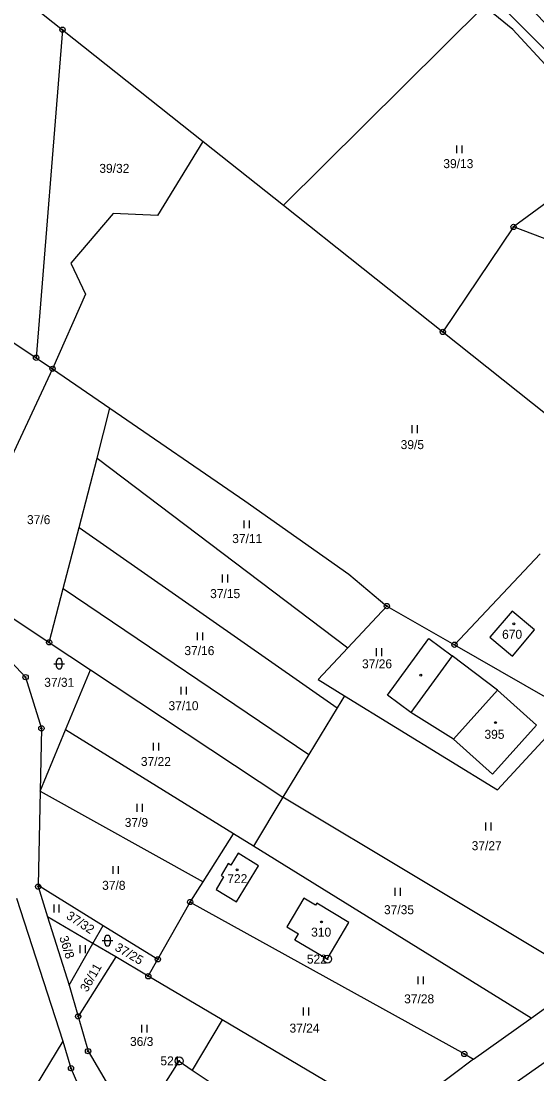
# Model space of a CAD drawing. Extents: x -445050 to -440454, y -1134563 to -1129741.
# Drawn here: x -442812.9 to -442715.2, y -1130870 to -1130670.5 of the extents above; entities that cross this region are included whole.
import ezdxf

# ---------------------------------------------------------------- set-up
doc = ezdxf.new("R2010")
doc.units = 0
for name, color, linetype in [('Vrstva 1', 7, 'Continuous'), ('Vrstva 17', 7, 'Continuous'), ('Vrstva 18', 7, 'Continuous'), ('Vrstva 19', 7, 'Continuous'), ('Vrstva 24', 7, 'Continuous'), ('Vrstva 25', 7, 'Continuous'), ('Vrstva 3', 7, 'Continuous'), ('Vrstva 30', 7, 'Continuous'), ('Vrstva 37', 7, 'Continuous'), ('Vrstva 4', 7, 'Continuous')]:
    doc.layers.add(name, color=color, linetype=linetype)

msp = doc.modelspace()

# ---------------------------------------------------------------- linework, layer by layer
at = {"layer": 'Vrstva 1'}
for p, q in [((-442805.03, -1130672.15), (-442810.04, -1130734.31)), ((-442805.03, -1130672.15), (-442778.37, -1130693.34)), ((-442810.04, -1130734.31), (-442806.91, -1130736.4)), ((-442719.84, -1130782.31), (-442724.05, -1130787.26)), ((-442715.62, -1130785.88), (-442719.84, -1130782.31)), ((-442719.8, -1130790.84), (-442715.62, -1130785.88)), ((-442724.05, -1130787.26), (-442719.8, -1130790.84)), ((-442708.53, -1130850.46), (-442763.26, -1130817.61)), ((-442771.74, -1130828.22), (-442773.12, -1130830.47)), ((-442767.88, -1130830.59), (-442771.74, -1130828.22)), ((-442773.65, -1130830.14), (-442774.97, -1130832.42)), ((-442773.12, -1130830.47), (-442773.65, -1130830.14)), ((-442772.05, -1130837.4), (-442767.88, -1130830.59)), ((-442774.97, -1130832.42), (-442774.5, -1130832.71)), ((-442774.5, -1130832.71), (-442775.95, -1130835.07)), ((-442775.95, -1130835.07), (-442772.05, -1130837.4)), ((-442716.25, -1130859.47), (-442705.91, -1130852.03))]:
    msp.add_line(p, q, dxfattribs=at)
for points in [[(-442822.81, -1130658.01), (-442805.03, -1130672.15)], [(-442725.17, -1130667.65), (-442763.17, -1130705.42)], [(-442719.7, -1130672.12), (-442725.17, -1130667.65)], [(-442719.7, -1130672.12), (-442699.07, -1130694.44)], [(-442786.98, -1130707.33), (-442778.37, -1130693.34)], [(-442778.37, -1130693.34), (-442763.17, -1130705.42)], [(-442699.07, -1130694.44), (-442719.59, -1130709.52)], [(-442795.44, -1130706.95), (-442803.47, -1130716.41)], [(-442786.98, -1130707.33), (-442795.44, -1130706.95)], [(-442763.17, -1130705.42), (-442732.98, -1130729.42)], [(-442719.59, -1130709.52), (-442732.98, -1130729.42)], [(-442695.31, -1130718.74), (-442719.59, -1130709.52)], [(-442803.47, -1130716.41), (-442800.64, -1130722.28)], [(-442800.64, -1130722.28), (-442806.91, -1130736.4)], [(-442824.73, -1130724.51), (-442810.04, -1130734.31)], [(-442732.98, -1130729.42), (-442713.2, -1130745.14)], [(-442806.91, -1130736.4), (-442825.57, -1130776.3)], [(-442806.91, -1130736.4), (-442796.04, -1130743.88)], [(-442798.49, -1130753.32), (-442796.04, -1130743.88)], [(-442796.04, -1130743.88), (-442770.5, -1130761.45)], [(-442801.9, -1130766.46), (-442798.49, -1130753.32)], [(-442798.49, -1130753.32), (-442750.96, -1130789.28)], [(-442770.5, -1130761.45), (-442750.82, -1130775.35)], [(-442804.9, -1130778.02), (-442801.9, -1130766.46)], [(-442801.9, -1130766.46), (-442753.02, -1130800.68)], [(-442714.55, -1130771.46), (-442730.78, -1130788.7)], [(-442825.57, -1130776.3), (-442807.56, -1130788.24)], [(-442750.82, -1130775.35), (-442743.58, -1130781.36)], [(-442807.56, -1130788.24), (-442804.9, -1130778.02)], [(-442804.9, -1130778.02), (-442758.36, -1130809.5)], [(-442812.02, -1130794.84), (-442823.52, -1130782.56)], [(-442750.96, -1130789.28), (-442743.58, -1130781.36)], [(-442743.58, -1130781.36), (-442730.78, -1130788.7)], [(-442807.56, -1130788.24), (-442799.72, -1130793.44)], [(-442743.48, -1130798.28), (-442735.64, -1130787.54)], [(-442735.64, -1130787.54), (-442731.2, -1130790.78)], [(-442730.78, -1130788.7), (-442708.87, -1130801.27)], [(-442756.57, -1130795.29), (-442750.96, -1130789.28)], [(-442722.61, -1130797.33), (-442731.2, -1130790.78)], [(-442804.45, -1130804.83), (-442799.72, -1130793.44)], [(-442799.72, -1130793.44), (-442763.26, -1130817.61)], [(-442812.02, -1130794.84), (-442809.03, -1130804.54)], [(-442756.57, -1130795.29), (-442751.61, -1130798.35)], [(-442751.61, -1130798.35), (-442753.02, -1130800.68)], [(-442751.61, -1130798.35), (-442722.63, -1130816.22)], [(-442739.04, -1130801.52), (-442743.48, -1130798.28)], [(-442715.24, -1130803.94), (-442722.61, -1130797.33)], [(-442753.02, -1130800.68), (-442758.36, -1130809.5)], [(-442730.96, -1130806.62), (-442739.04, -1130801.52)], [(-442809.03, -1130804.54), (-442809.27, -1130816.45)], [(-442723.6, -1130813.24), (-442715.24, -1130803.94)], [(-442809.27, -1130816.45), (-442804.45, -1130804.83)], [(-442772.61, -1130824.55), (-442804.45, -1130804.83)], [(-442730.96, -1130806.62), (-442723.6, -1130813.24)], [(-442722.63, -1130816.22), (-442713.44, -1130806.24)], [(-442758.36, -1130809.5), (-442763.26, -1130817.61)], [(-442809.27, -1130816.45), (-442809.64, -1130834.24)], [(-442809.27, -1130816.45), (-442778.39, -1130833.62)], [(-442763.26, -1130817.61), (-442768.86, -1130826.87)], [(-442778.39, -1130833.62), (-442772.61, -1130824.55)], [(-442768.86, -1130826.87), (-442772.61, -1130824.55)], [(-442716.25, -1130859.47), (-442768.86, -1130826.87)], [(-442809.64, -1130834.24), (-442809.64, -1130834.53)], [(-442809.64, -1130834.24), (-442797.31, -1130841.89)], [(-442809.64, -1130834.53), (-442807.84, -1130840.23)], [(-442780.84, -1130837.45), (-442778.39, -1130833.62)], [(-442813.73, -1130836.7), (-442804.94, -1130863.83)], [(-442786.96, -1130848.31), (-442780.84, -1130837.45)], [(-442780.84, -1130837.45), (-442728.91, -1130866.24)], [(-442759.34, -1130836.75), (-442762.56, -1130842.17)], [(-442757.1, -1130838.08), (-442759.34, -1130836.75)], [(-442756.87, -1130837.7), (-442757.1, -1130838.08)], [(-442750.77, -1130841.33), (-442756.87, -1130837.7)], [(-442807.84, -1130840.23), (-442803.74, -1130853.21)], [(-442799.25, -1130845.31), (-442807.84, -1130840.23)], [(-442799.25, -1130845.31), (-442797.31, -1130841.89)], [(-442797.31, -1130841.89), (-442786.96, -1130848.31)], [(-442762.56, -1130842.17), (-442760.33, -1130843.49)], [(-442754.92, -1130848.29), (-442750.77, -1130841.33)], [(-442761.02, -1130844.66), (-442760.33, -1130843.49)], [(-442803.74, -1130853.21), (-442799.25, -1130845.31)], [(-442794.95, -1130847.86), (-442799.25, -1130845.31)], [(-442754.92, -1130848.29), (-442761.02, -1130844.66)], [(-442794.95, -1130847.86), (-442802.06, -1130859.13)], [(-442788.77, -1130851.52), (-442794.95, -1130847.86)], [(-442788.77, -1130851.52), (-442786.96, -1130848.31)], [(-442774.81, -1130859.78), (-442788.77, -1130851.52)], [(-442803.74, -1130853.21), (-442802.06, -1130859.13)], [(-442693.92, -1130853.97), (-442738.78, -1130885.49)], [(-442802.06, -1130859.13), (-442800.19, -1130865.72)], [(-442774.81, -1130859.78), (-442780.44, -1130869.29)], [(-442742.59, -1130878.85), (-442774.81, -1130859.78)], [(-442727.17, -1130867.22), (-442716.25, -1130859.47)], [(-442804.94, -1130863.83), (-442814.89, -1130880.18)], [(-442804.94, -1130863.83), (-442803.42, -1130868.95)], [(-442800.19, -1130865.72), (-442789.28, -1130884.24)], [(-442728.91, -1130866.24), (-442727.17, -1130867.22)], [(-442788.32, -1130876.08), (-442782.91, -1130867.62)], [(-442782.91, -1130867.62), (-442780.44, -1130869.29)], [(-442727.17, -1130867.22), (-442742.59, -1130878.85)], [(-442803.42, -1130868.95), (-442794.84, -1130888.7)], [(-442780.44, -1130869.29), (-442772.89, -1130874.39)]]:
    msp.add_lwpolyline(points, dxfattribs=at)
at = {"layer": 'Vrstva 24'}
for centre, radius in [((-442805.03, -1130672.15), 0.5), ((-442805.03, -1130672.15), 0.1), ((-442719.59, -1130709.52), 0.5), ((-442719.59, -1130709.52), 0.1), ((-442732.98, -1130729.42), 0.5), ((-442732.98, -1130729.42), 0.1), ((-442810.04, -1130734.31), 0.5), ((-442810.04, -1130734.31), 0.1), ((-442806.91, -1130736.4), 0.5), ((-442806.91, -1130736.4), 0.1), ((-442743.58, -1130781.36), 0.5), ((-442743.58, -1130781.36), 0.1), ((-442807.56, -1130788.24), 0.5), ((-442807.56, -1130788.24), 0.1), ((-442730.78, -1130788.7), 0.5), ((-442730.78, -1130788.7), 0.1), ((-442812.02, -1130794.84), 0.5), ((-442812.02, -1130794.84), 0.1), ((-442809.03, -1130804.54), 0.5), ((-442809.03, -1130804.54), 0.1), ((-442809.64, -1130834.53), 0.5), ((-442809.64, -1130834.53), 0.1), ((-442780.84, -1130837.45), 0.5), ((-442780.84, -1130837.45), 0.1), ((-442786.96, -1130848.31), 0.5), ((-442786.96, -1130848.31), 0.1), ((-442754.82, -1130848.27), 0.75), ((-442754.82, -1130848.27), 0.1), ((-442788.77, -1130851.52), 0.5), ((-442788.77, -1130851.52), 0.1), ((-442802.06, -1130859.13), 0.5), ((-442802.06, -1130859.13), 0.1), ((-442800.19, -1130865.72), 0.5), ((-442800.19, -1130865.72), 0.1), ((-442728.91, -1130866.24), 0.5), ((-442728.91, -1130866.24), 0.1), ((-442803.42, -1130868.95), 0.5), ((-442782.92, -1130867.56), 0.75), ((-442782.92, -1130867.56), 0.1), ((-442803.42, -1130868.95), 0.1)]:
    msp.add_circle(centre, radius, dxfattribs=at)
at = {"layer": 'Vrstva 25'}
for p, q in [((-442730.33, -1130695.56), (-442730.33, -1130694.06)), ((-442729.33, -1130695.56), (-442729.33, -1130694.06)), ((-442738.8, -1130748.59), (-442738.8, -1130747.09)), ((-442737.8, -1130748.59), (-442737.8, -1130747.09)), ((-442770.62, -1130766.62), (-442770.62, -1130765.12)), ((-442769.62, -1130766.62), (-442769.62, -1130765.12)), ((-442774.7, -1130776.91), (-442774.7, -1130775.41)), ((-442773.7, -1130776.91), (-442773.7, -1130775.41)), ((-442779.44, -1130787.86), (-442779.44, -1130786.36)), ((-442778.44, -1130787.86), (-442778.44, -1130786.36)), ((-442745.57, -1130790.87), (-442745.57, -1130789.37)), ((-442744.57, -1130790.87), (-442744.57, -1130789.37)), ((-442806.65, -1130792.29), (-442804.65, -1130792.29)), ((-442806.15, -1130792.79), (-442806.15, -1130791.79)), ((-442805.15, -1130791.79), (-442805.15, -1130792.79)), ((-442782.54, -1130798.15), (-442782.54, -1130796.65)), ((-442781.54, -1130798.15), (-442781.54, -1130796.65)), ((-442787.77, -1130808.77), (-442787.77, -1130807.27)), ((-442786.77, -1130808.77), (-442786.77, -1130807.27)), ((-442790.87, -1130820.37), (-442790.87, -1130818.87)), ((-442789.87, -1130820.37), (-442789.87, -1130818.87)), ((-442724.84, -1130823.91), (-442724.84, -1130822.41)), ((-442723.84, -1130823.91), (-442723.84, -1130822.41)), ((-442795.44, -1130832.14), (-442795.44, -1130830.64)), ((-442794.44, -1130832.14), (-442794.44, -1130830.64)), ((-442742, -1130836.26), (-442742, -1130834.76)), ((-442741, -1130836.26), (-442741, -1130834.76)), ((-442806.63, -1130839.43), (-442806.63, -1130837.93)), ((-442805.63, -1130839.43), (-442805.63, -1130837.93)), ((-442797, -1130845.27), (-442797, -1130844.27)), ((-442796, -1130844.27), (-442796, -1130845.27)), ((-442801.65, -1130847.12), (-442801.65, -1130845.62)), ((-442800.65, -1130847.12), (-442800.65, -1130845.62)), ((-442797.5, -1130844.77), (-442795.5, -1130844.77)), ((-442737.63, -1130853.05), (-442737.63, -1130851.55)), ((-442736.63, -1130853.05), (-442736.63, -1130851.55)), ((-442759.35, -1130858.93), (-442759.35, -1130857.43)), ((-442758.35, -1130858.93), (-442758.35, -1130857.43)), ((-442789.99, -1130862.21), (-442789.99, -1130860.71)), ((-442788.99, -1130862.21), (-442788.99, -1130860.71))]:
    msp.add_line(p, q, dxfattribs=at)
for centre in [(-442719.53, -1130784.75), (-442737.17, -1130794.47), (-442723, -1130803.45), (-442771.97, -1130831.35), (-442755.95, -1130841.23)]:
    msp.add_circle(centre, 0.175, dxfattribs=at)
for centre, start, end in [((-442805.65, -1130791.79), 0, 180), ((-442805.65, -1130792.79), 180, 0), ((-442796.5, -1130844.27), 0, 180), ((-442796.5, -1130845.27), 180, 0)]:
    msp.add_arc(centre, 0.5, start, end, dxfattribs=at)
at = {"layer": 'Vrstva 3'}
for points in [[(-442719.84, -1130782.31), (-442724.05, -1130787.26)], [(-442715.62, -1130785.88), (-442719.84, -1130782.31)], [(-442719.8, -1130790.84), (-442715.62, -1130785.88)], [(-442724.05, -1130787.26), (-442719.8, -1130790.84)], [(-442722.61, -1130797.33), (-442730.96, -1130806.62)], [(-442715.24, -1130803.94), (-442722.61, -1130797.33)], [(-442723.6, -1130813.24), (-442715.24, -1130803.94)], [(-442730.96, -1130806.62), (-442723.6, -1130813.24)], [(-442771.74, -1130828.22), (-442773.12, -1130830.47)], [(-442767.88, -1130830.59), (-442771.74, -1130828.22)], [(-442773.65, -1130830.14), (-442774.97, -1130832.42)], [(-442773.12, -1130830.47), (-442773.65, -1130830.14)], [(-442772.05, -1130837.4), (-442767.88, -1130830.59)], [(-442774.97, -1130832.42), (-442774.5, -1130832.71)], [(-442774.5, -1130832.71), (-442775.95, -1130835.07)], [(-442775.95, -1130835.07), (-442772.05, -1130837.4)], [(-442759.34, -1130836.75), (-442762.56, -1130842.17)], [(-442757.1, -1130838.08), (-442759.34, -1130836.75)], [(-442756.87, -1130837.7), (-442757.1, -1130838.08)], [(-442750.77, -1130841.33), (-442756.87, -1130837.7)], [(-442762.56, -1130842.17), (-442760.33, -1130843.49)], [(-442754.92, -1130848.29), (-442750.77, -1130841.33)], [(-442761.02, -1130844.66), (-442760.33, -1130843.49)], [(-442754.92, -1130848.29), (-442761.02, -1130844.66)], [(-442788.32, -1130876.08), (-442782.91, -1130867.62)], [(-442782.91, -1130867.62), (-442780.44, -1130869.29)], [(-442780.44, -1130869.29), (-442772.89, -1130874.39)]]:
    msp.add_lwpolyline(points, dxfattribs=at)
at = {"layer": 'Vrstva 30'}
msp.add_lwpolyline([(-442735.26, -1130652.59), (-442716.14, -1130668.32), (-442667.41, -1130718.05), (-442669.73, -1130720.49), (-442633.32, -1130756.52), (-442606.08, -1130778.83), (-442603.98, -1130780.97), (-442608.19, -1130785.18), (-442631.95, -1130760.85), (-442645.83, -1130777.91), (-442656.49, -1130789.84), (-442655.04, -1130791.32), (-442664.85, -1130795.84), (-442658.35, -1130788.57), (-442658.14, -1130788.34), (-442647.07, -1130774.64), (-442636.1, -1130756.6), (-442642.85, -1130749.79), (-442656.76, -1130736.39), (-442662.95, -1130730.38), (-442672.92, -1130719.48), (-442671.46, -1130717.96), (-442736.07, -1130653.46), (-442735.26, -1130652.59)], dxfattribs=at)
at = {"layer": 'Vrstva 37'}
for centre in [(-442719.53, -1130784.75), (-442723, -1130803.45), (-442771.97, -1130831.35), (-442755.95, -1130841.23)]:
    msp.add_circle(centre, 0.175, dxfattribs=at)
at = {"layer": 'Vrstva 4'}
for points in [[(-442731.2, -1130790.78), (-442739.04, -1130801.52)], [(-442722.61, -1130797.33), (-442730.96, -1130806.62)]]:
    msp.add_lwpolyline(points, dxfattribs=at)

# ---------------------------------------------------------------- texts
at = {"layer": 'Vrstva 17'}
for s, p in [('522', (-442758.74, -1130849.12)), ('521', (-442786.48, -1130868.41))]:
    msp.add_text(s, height=1.7, dxfattribs=at).set_placement(p)
at = {"layer": 'Vrstva 18'}
for s, p in [('39/13', (-442732.89, -1130698.37)), ('39/32', (-442798.05, -1130699.27)), ('39/5', (-442740.97, -1130751.62)), ('37/6', (-442811.75, -1130765.84)), ('37/11', (-442772.88, -1130769.43)), ('37/15', (-442777.06, -1130779.86)), ('37/16', (-442781.94, -1130790.66)), ('37/26', (-442748.29, -1130793.16)), ('37/31', (-442808.49, -1130796.67)), ('37/10', (-442784.95, -1130801.1)), ('37/22', (-442790.18, -1130811.67)), ('37/9', (-442793.24, -1130823.22)), ('37/27', (-442727.52, -1130827.63)), ('37/8', (-442797.52, -1130835.14)), ('37/35', (-442744.13, -1130839.76)), ('37/28', (-442740.31, -1130856.65)), ('37/24', (-442762.03, -1130862.2)), ('36/3', (-442792.24, -1130864.73))]:
    msp.add_text(s, height=1.7, dxfattribs=at).set_placement(p)
for s, rotation, p in [('37/32', 326.529, (-442804.46, -1130840.46)), ('36/8', 287.6391, (-442805.67, -1130844.16)), ('37/25', 329.4567, (-442795.26, -1130846.52)), ('36/11', 60.4395, (-442800.34, -1130854.65))]:
    msp.add_text(s, height=1.7, rotation=rotation, dxfattribs=at).set_placement(p)
at = {"layer": 'Vrstva 19'}
for s, p in [('670', (-442721.76, -1130787.57)), ('395', (-442725.1, -1130806.52)), ('722', (-442773.81, -1130833.88)), ('310', (-442757.93, -1130844.01))]:
    msp.add_text(s, height=1.7, dxfattribs=at).set_placement(p)

doc.saveas('drawing.dxf')
